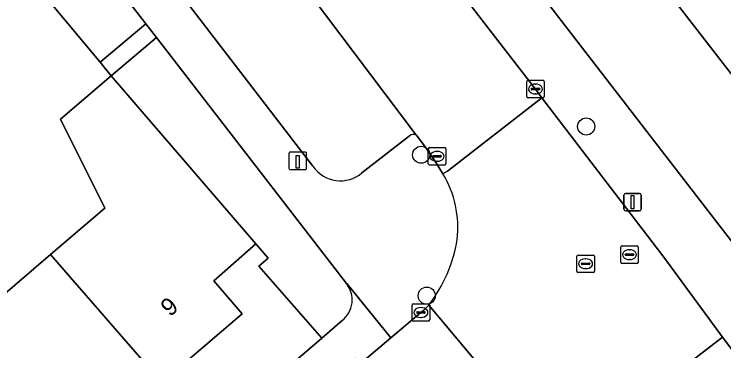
# Model space of a CAD drawing. Extents: x 159352 to 160617, y 385888 to 387323.
# Drawn here: x 160134.73 to 160175.27, y 386610.74 to 386630 of the extents above; entities that cross this region are included whole.
import ezdxf

# ---------------------------------------------------------------- set-up
doc = ezdxf.new("R2010")
doc.units = 0
for name, color, linetype in [('IMGEO_Boom', 7, 'Continuous'), ('IMGEO_Erf', 7, 'Continuous'), ('IMGEO_Groenvoorziening', 7, 'Continuous'), ('IMGEO_Kolk', 7, 'Continuous'), ('IMGEO_Laadpaal', 7, 'Continuous'), ('IMGEO_Lichtmast', 7, 'Continuous'), ('IMGEO_Pand', 7, 'Continuous'), ('IMGEO_Pand_nummerreeks', 7, 'Continuous'), ('IMGEO_Parkeervlak_open', 7, 'Continuous'), ('IMGEO_Rijbaan_lokaal_open', 7, 'Continuous'), ('IMGEO_Rioolput', 7, 'Continuous'), ('IMGEO_Voetpad_open', 7, 'Continuous')]:
    doc.layers.add(name, color=color, linetype=linetype)

msp = doc.modelspace()

# ---------------------------------------------------------------- linework, layer by layer
at = {"layer": 'IMGEO_Boom'}
for centre in [(160167.407, 386623.569), (160157.977, 386621.952), (160158.297, 386613.89)]:
    msp.add_circle(centre, 0.489, dxfattribs=at)
at = {"layer": 'IMGEO_Erf'}
for points in [[(160147.386, 386653.758), (160177.699, 386614.416), (160191.928, 386625.37), (160191.656, 386625.728), (160189.484, 386628.599), (160195.489, 386633.142), (160191.486, 386638.166), (160189.108, 386636.322), (160187.41, 386638.51), (160189.788, 386640.356), (160186.894, 386644.128)], [(160182.873, 386631.838), (160184.516, 386629.705), (160187.568, 386625.743), (160180.089, 386619.983), (160179.924, 386620.196), (160180.352, 386620.526), (160175.826, 386626.401), (160171.234, 386632.363)], [(160110.037, 386600.526), (160112.751, 386602.854), (160115.494, 386605.207), (160120.138, 386601.945), (160123.165, 386604.542), (160126.225, 386607.167), (160123.706, 386612.253), (160124.066, 386612.562), (160122.654, 386614.207), (160124.78, 386616.03), (160126.191, 386614.385), (160126.409, 386614.572), (160129.155, 386616.928), (160133.8, 386613.665), (160136.816, 386616.252), (160139.902, 386618.9), (160137.382, 386623.986), (160140.278, 386626.47), (160139.64, 386627.24), (160135.57, 386632.155)], [(160105.45, 386571.234), (160152.311, 386611.469), (160148.712, 386615.576), (160149.243, 386616.032), (160148.532, 386616.858), (160146.129, 386614.741), (160147.752, 386612.86), (160143.157, 386608.927), (160138.66, 386605.077), (160137.041, 386606.913), (160134.719, 386604.947)]]:
    msp.add_lwpolyline(points, dxfattribs=at)
at = {"layer": 'IMGEO_Groenvoorziening'}
msp.add_lwpolyline([(160142.257, 386629.449), (160138.443, 386634.4), (160135.57, 386632.155), (160139.64, 386627.24)], close=True, dxfattribs=at)
msp.add_lwpolyline([(160153.709, 386614.584), (160142.867, 386628.656), (160140.278, 386626.47), (160148.532, 386616.858), (160149.243, 386616.032), (160148.712, 386615.576), (160152.311, 386611.469), (160153.463, 386612.467)], dxfattribs=at)
msp.add_arc((160152.543, 386613.647), 1.496, 307.9513, 38.7923, dxfattribs=at)
at = {"layer": 'IMGEO_Kolk'}
for p, q in [((160164.007, 386625.286), (160164.007, 386626.138)), ((160164.082, 386626.212), (160164.934, 386626.212)), ((160164.495, 386625.992), (160164.52, 386625.992)), ((160165.008, 386626.138), (160165.008, 386625.286)), ((160164.266, 386625.706), (160164.266, 386625.718)), ((160164.704, 386625.669), (160164.306, 386625.669)), ((160164.309, 386625.755), (160164.707, 386625.755)), ((160164.518, 386625.432), (160164.493, 386625.432)), ((160164.75, 386625.718), (160164.75, 386625.706)), ((160164.934, 386625.212), (160164.082, 386625.212)), ((160158.387, 386621.439), (160158.387, 386622.291)), ((160158.462, 386622.365), (160159.314, 386622.365)), ((160159.388, 386622.291), (160159.388, 386621.439)), ((160158.646, 386621.859), (160158.646, 386621.871)), ((160159.084, 386621.822), (160158.686, 386621.822)), ((160158.689, 386621.908), (160159.087, 386621.908)), ((160158.875, 386622.145), (160158.9, 386622.145)), ((160159.13, 386621.871), (160159.13, 386621.859)), ((160158.898, 386621.585), (160158.873, 386621.585)), ((160159.314, 386621.365), (160158.462, 386621.365)), ((160157.466, 386612.503), (160157.466, 386613.355)), ((160157.541, 386613.429), (160158.393, 386613.429)), ((160158.467, 386613.355), (160158.467, 386612.503)), ((160157.725, 386612.923), (160157.725, 386612.935)), ((160158.163, 386612.886), (160157.765, 386612.886)), ((160157.768, 386612.972), (160158.166, 386612.972)), ((160157.954, 386613.209), (160157.979, 386613.209)), ((160158.209, 386612.935), (160158.209, 386612.923)), ((160157.977, 386612.649), (160157.952, 386612.649)), ((160158.393, 386612.429), (160157.541, 386612.429))]:
    msp.add_line(p, q, dxfattribs=at)
for points in [[(160164.007, 386625.286), (160164.007, 386626.138)], [(160164.082, 386626.212), (160164.934, 386626.212)], [(160165.008, 386626.138), (160165.008, 386625.286)], [(160164.934, 386625.212), (160164.082, 386625.212)], [(160158.387, 386621.439), (160158.387, 386622.291)], [(160158.462, 386622.365), (160159.314, 386622.365)], [(160159.388, 386622.291), (160159.388, 386621.439)], [(160159.314, 386621.365), (160158.462, 386621.365)], [(160157.466, 386612.503), (160157.466, 386613.355)], [(160157.541, 386613.429), (160158.393, 386613.429)], [(160158.467, 386613.355), (160158.467, 386612.503)], [(160158.393, 386612.429), (160157.541, 386612.429)]]:
    msp.add_lwpolyline(points, dxfattribs=at)
for centre, radius, start, end in [((160164.084, 386626.136), 0.0765, 91.552, 178.448), ((160164.084, 386626.136), 0.0765, 91.552, 178.448), ((160164.932, 386626.136), 0.0765, 1.552, 88.448), ((160164.932, 386626.136), 0.0765, 1.552, 88.448), ((160164.306, 386625.715), 0.0403, 85.8775, 175.7526), ((160164.303, 386625.705), 0.0366, 178.938, 274.7102), ((160164.707, 386625.712), 0.043, 264.8664, 352.4533), ((160164.711, 386625.717), 0.0386, 1.7309, 96.639), ((160164.084, 386625.288), 0.0765, 181.552, 268.448), ((160164.084, 386625.288), 0.0765, 181.552, 268.448), ((160164.932, 386625.288), 0.0765, 271.552, 358.448), ((160164.932, 386625.288), 0.0765, 271.552, 358.448), ((160158.464, 386622.289), 0.0765, 91.552, 178.448), ((160158.464, 386622.289), 0.0765, 91.552, 178.448), ((160159.312, 386622.289), 0.0765, 1.552, 88.448), ((160159.312, 386622.289), 0.0765, 1.552, 88.448), ((160158.686, 386621.868), 0.0403, 85.8775, 175.7526), ((160158.683, 386621.858), 0.0366, 178.938, 274.7102), ((160159.087, 386621.865), 0.043, 264.8664, 352.4533), ((160159.091, 386621.87), 0.0386, 1.7309, 96.639), ((160158.464, 386621.441), 0.0765, 181.552, 268.448), ((160158.464, 386621.441), 0.0765, 181.552, 268.448), ((160159.312, 386621.441), 0.0765, 271.552, 358.448), ((160159.312, 386621.441), 0.0765, 271.552, 358.448), ((160157.543, 386613.353), 0.0765, 91.552, 178.448), ((160157.543, 386613.353), 0.0765, 91.552, 178.448), ((160158.391, 386613.353), 0.0765, 1.552, 88.448), ((160158.391, 386613.353), 0.0765, 1.552, 88.448), ((160157.765, 386612.932), 0.0403, 85.8775, 175.7526), ((160157.762, 386612.922), 0.0366, 178.938, 274.7102), ((160158.166, 386612.929), 0.043, 264.8664, 352.4533), ((160158.17, 386612.934), 0.0386, 1.7309, 96.639), ((160157.543, 386612.505), 0.0765, 181.552, 268.448), ((160157.543, 386612.505), 0.0765, 181.552, 268.448), ((160158.391, 386612.505), 0.0765, 271.552, 358.448), ((160158.391, 386612.505), 0.0765, 271.552, 358.448)]:
    msp.add_arc(centre, radius, start, end, dxfattribs=at)
for centre, major_axis, ratio, start_param, end_param in [((160164.494, 386625.712), (-0.387, 0.002), 0.722429, 4.712389, 7.853982), ((160164.519, 386625.712), (-0.39, 0.002), 0.717154, 1.570796, 4.712389), ((160158.874, 386621.865), (-0.387, 0.002), 0.722429, 4.712389, 7.853982), ((160158.899, 386621.865), (-0.39, 0.002), 0.717154, 1.570796, 4.712389), ((160157.953, 386612.929), (-0.387, 0.002), 0.722429, 4.712389, 7.853982), ((160157.978, 386612.929), (-0.39, 0.002), 0.717154, 1.570796, 4.712389)]:
    msp.add_ellipse(centre, major_axis=major_axis, ratio=ratio, start_param=start_param, end_param=end_param, dxfattribs=at)
at = {"layer": 'IMGEO_Laadpaal'}
for p, q in [((160150.428, 386622.022), (160150.428, 386621.181)), ((160150.428, 386622.022), (160150.428, 386621.181)), ((160151.344, 386622.106), (160150.503, 386622.106)), ((160151.344, 386622.106), (160150.503, 386622.106)), ((160151.428, 386621.19), (160151.428, 386622.031)), ((160151.428, 386621.19), (160151.428, 386622.031)), ((160150.512, 386621.106), (160151.353, 386621.106)), ((160150.512, 386621.106), (160151.353, 386621.106))]:
    msp.add_line(p, q, dxfattribs=at)
msp.add_lwpolyline([(160150.843, 386621.919), (160151.003, 386621.919), (160151.003, 386621.186), (160150.843, 386621.186), (160150.843, 386621.919)], dxfattribs=at)
for centre, start, end in [((160150.506, 386622.028), 92.4484, 184.2845), ((160150.506, 386622.028), 92.4484, 184.2845), ((160151.35, 386622.028), 2.4484, 94.2845), ((160151.35, 386622.028), 2.4484, 94.2845), ((160150.506, 386621.184), 182.4484, 274.2845), ((160150.506, 386621.184), 182.4484, 274.2845), ((160151.35, 386621.184), 272.4484, 4.2845), ((160151.35, 386621.184), 272.4484, 4.2845)]:
    msp.add_arc(centre, 0.0779, start, end, dxfattribs=at)
at = {"layer": 'IMGEO_Lichtmast'}
for p, q in [((160169.563, 386618.838), (160169.563, 386619.638)), ((160169.563, 386619.638), (160169.563, 386618.838)), ((160169.663, 386619.738), (160170.453, 386619.738)), ((160170.453, 386619.738), (160169.663, 386619.738)), ((160170.553, 386619.638), (160170.553, 386618.838)), ((160170.553, 386618.838), (160170.553, 386619.638)), ((160170.453, 386618.738), (160169.663, 386618.738)), ((160169.663, 386618.738), (160170.453, 386618.738))]:
    msp.add_line(p, q, dxfattribs=at)
msp.add_lwpolyline([(160169.983, 386619.613), (160170.133, 386619.613), (160170.133, 386618.863), (160169.983, 386618.863), (160169.983, 386619.613)], dxfattribs=at)
for centre, start, end in [((160169.663, 386619.638), 90, 180), ((160169.663, 386619.638), 90, 180), ((160170.453, 386619.638), 0, 90), ((160170.453, 386619.638), 360, 90), ((160169.663, 386618.838), 180, 270), ((160169.663, 386618.838), 180, 270), ((160170.453, 386618.838), 270, 0), ((160170.453, 386618.838), 270, 0)]:
    msp.add_arc(centre, 0.1, start, end, dxfattribs=at)
at = {"layer": 'IMGEO_Pand'}
for points in [[(160182.873, 386631.838), (160178.281, 386637.8), (160171.234, 386632.363), (160175.826, 386626.401)], [(160140.278, 386626.47), (160137.382, 386623.986), (160139.902, 386618.9), (160136.816, 386616.252), (160143.157, 386608.927), (160147.752, 386612.86), (160146.129, 386614.741), (160148.532, 386616.858)], [(160134.719, 386604.947), (160137.041, 386606.913), (160138.66, 386605.077), (160143.157, 386608.927), (160136.816, 386616.252), (160133.8, 386613.665), (160129.155, 386616.928), (160126.409, 386614.572)]]:
    msp.add_lwpolyline(points, close=True, dxfattribs=at)
at = {"layer": 'IMGEO_Parkeervlak_open'}
for points in [[(160157.694, 386623.083), (160157.657, 386623.132), (160149.062, 386634.56), (160135.583, 386651.996)], [(160132.468, 386646.462), (160151.799, 386621.296)], [(160154.591, 386620.911), (160157.314, 386623.032)]]:
    msp.add_lwpolyline(points, dxfattribs=at)
for centre, radius, start, end in [((160157.545, 386622.753), 0.362, 65.6437, 129.6444), ((160153.368, 386622.355), 1.892, 214.0143, 310.2832)]:
    msp.add_arc(centre, radius, start, end, dxfattribs=at)
at = {"layer": 'IMGEO_Rijbaan_lokaal_open'}
msp.add_lwpolyline([(160143.9, 386652.437), (160142.984, 386653.644), (160140.416, 386657.029), (160134.894, 386652.895), (160135.583, 386651.996), (160149.062, 386634.56), (160157.657, 386623.132), (160157.694, 386623.083), (160158.161, 386622.463), (160158.807, 386621.55), (160159.222, 386620.864), (160159.474, 386621.017), (160164.87, 386625.208), (160164.507, 386625.712), (160161.906, 386629.072)], close=True, dxfattribs=at)
for points in [[(160171.845, 386616.095), (160164.87, 386625.208), (160159.474, 386621.017), (160159.222, 386620.864)], [(160169.716, 386607.292), (160169.86, 386607.403), (160175.2, 386611.51), (160175.035, 386611.727), (160171.845, 386616.095)], [(160161.756, 386607.189), (160161.925, 386607.348), (160162.881, 386608.029), (160158.418, 386613.357), (160158.13, 386613.069), (160157.968, 386612.928), (160156.241, 386611.47), (160154.501, 386610.001), (160151.63, 386607.535), (160146.136, 386602.824), (160142.938, 386600.046), (160138.349, 386596.1), (160132.059, 386590.734), (160129.595, 386588.592), (160124.473, 386584.176), (160118.907, 386579.359), (160115.469, 386576.386), (160106.75, 386568.883), (160094.399, 386558.248), (160092.336, 386556.425)], [(160158.418, 386613.357), (160162.881, 386608.029)], [(160197.844, 386581.429), (160196.801, 386583.271), (160195.508, 386585.06), (160184.959, 386598.665), (160178.704, 386606.899), (160176.247, 386610.131), (160175.2, 386611.51), (160169.86, 386607.403), (160169.716, 386607.292), (160169.852, 386607.172), (160185.569, 386586.603), (160191.22, 386579.383), (160191.696, 386578.701)]]:
    msp.add_lwpolyline(points, dxfattribs=at)
for centre, radius, start, end in [((160154.09, 386617.788), 5.984, 353.4368, 30.9358), ((160151.826, 386618.422), 8.313, 322.4625, 350.8785)]:
    msp.add_arc(centre, radius, start, end, dxfattribs=at)
at = {"layer": 'IMGEO_Rioolput'}
for p, q in [((160169.38, 386615.811), (160169.38, 386616.663)), ((160169.455, 386616.737), (160170.307, 386616.737)), ((160169.868, 386616.517), (160169.893, 386616.517)), ((160170.381, 386616.663), (160170.381, 386615.811)), ((160166.873, 386615.29), (160166.873, 386616.142)), ((160166.948, 386616.216), (160167.8, 386616.216)), ((160167.874, 386616.142), (160167.874, 386615.29)), ((160169.639, 386616.231), (160169.639, 386616.243)), ((160170.077, 386616.194), (160169.679, 386616.194)), ((160169.682, 386616.28), (160170.08, 386616.28)), ((160170.123, 386616.243), (160170.123, 386616.231)), ((160167.132, 386615.71), (160167.132, 386615.722)), ((160167.175, 386615.759), (160167.573, 386615.759)), ((160167.361, 386615.996), (160167.386, 386615.996)), ((160167.616, 386615.722), (160167.616, 386615.71)), ((160170.307, 386615.737), (160169.455, 386615.737)), ((160169.891, 386615.957), (160169.866, 386615.957)), ((160167.57, 386615.673), (160167.172, 386615.673)), ((160167.384, 386615.436), (160167.359, 386615.436)), ((160167.8, 386615.216), (160166.948, 386615.216))]:
    msp.add_line(p, q, dxfattribs=at)
for points in [[(160169.38, 386615.811), (160169.38, 386616.663)], [(160169.455, 386616.737), (160170.307, 386616.737)], [(160170.381, 386616.663), (160170.381, 386615.811)], [(160166.873, 386615.29), (160166.873, 386616.142)], [(160166.948, 386616.216), (160167.8, 386616.216)], [(160167.874, 386616.142), (160167.874, 386615.29)], [(160170.307, 386615.737), (160169.455, 386615.737)], [(160167.8, 386615.216), (160166.948, 386615.216)]]:
    msp.add_lwpolyline(points, dxfattribs=at)
for centre, radius, start, end in [((160169.457, 386616.661), 0.0765, 91.552, 178.448), ((160169.457, 386616.661), 0.0765, 91.552, 178.448), ((160170.305, 386616.661), 0.0765, 1.552, 88.448), ((160170.305, 386616.661), 0.0765, 1.552, 88.448), ((160166.95, 386616.14), 0.0765, 91.552, 178.448), ((160166.95, 386616.14), 0.0765, 91.552, 178.448), ((160167.798, 386616.14), 0.0765, 1.552, 88.448), ((160167.798, 386616.14), 0.0765, 1.552, 88.448), ((160169.679, 386616.24), 0.0403, 85.8775, 175.7526), ((160169.676, 386616.23), 0.0366, 178.938, 274.7102), ((160170.08, 386616.237), 0.043, 264.8664, 352.4533), ((160170.084, 386616.242), 0.0386, 1.7309, 96.639), ((160167.172, 386615.719), 0.0403, 85.8775, 175.7526), ((160167.169, 386615.709), 0.0366, 178.938, 274.7102), ((160167.573, 386615.716), 0.043, 264.8664, 352.4533), ((160167.577, 386615.721), 0.0386, 1.7309, 96.639), ((160169.457, 386615.813), 0.0765, 181.552, 268.448), ((160169.457, 386615.813), 0.0765, 181.552, 268.448), ((160170.305, 386615.813), 0.0765, 271.552, 358.448), ((160170.305, 386615.813), 0.0765, 271.552, 358.448), ((160166.95, 386615.292), 0.0765, 181.552, 268.448), ((160166.95, 386615.292), 0.0765, 181.552, 268.448), ((160167.798, 386615.292), 0.0765, 271.552, 358.448), ((160167.798, 386615.292), 0.0765, 271.552, 358.448)]:
    msp.add_arc(centre, radius, start, end, dxfattribs=at)
for centre, major_axis, ratio, start_param, end_param in [((160169.867, 386616.237), (-0.387, 0.002), 0.722429, 4.712389, 7.853982), ((160169.892, 386616.237), (-0.39, 0.002), 0.717154, 1.570796, 4.712389), ((160167.36, 386615.716), (-0.387, 0.002), 0.722429, 4.712389, 7.853982), ((160167.385, 386615.716), (-0.39, 0.002), 0.717154, 1.570796, 4.712389)]:
    msp.add_ellipse(centre, major_axis=major_axis, ratio=ratio, start_param=start_param, end_param=end_param, dxfattribs=at)
at = {"layer": 'IMGEO_Voetpad_open'}
for points in [[(160139.927, 386657.695), (160140.416, 386657.029), (160142.984, 386653.644), (160143.9, 386652.437), (160161.906, 386629.072), (160164.507, 386625.712), (160164.87, 386625.208), (160171.845, 386616.095), (160175.035, 386611.727), (160175.2, 386611.51), (160176.247, 386610.131), (160176.349, 386610.209), (160176.746, 386610.512), (160179.211, 386607.289), (160178.814, 386606.986), (160178.704, 386606.899), (160184.959, 386598.665), (160195.508, 386585.06), (160196.801, 386583.271), (160197.844, 386581.429)], [(160132.319, 386655.19), (160126.145, 386650.362), (160137.833, 386635.192), (160138.443, 386634.4), (160142.257, 386629.449), (160142.867, 386628.656), (160153.709, 386614.584), (160153.728, 386614.582), (160156.241, 386611.47), (160157.968, 386612.928), (160158.13, 386613.069), (160158.418, 386613.357)], [(160200.054, 386585.308), (160179.096, 386612.602), (160177.699, 386614.416), (160147.386, 386653.758)], [(160151.799, 386621.296), (160132.468, 386646.462)], [(160157.314, 386623.032), (160154.591, 386620.911)], [(160159.222, 386620.864), (160158.807, 386621.55), (160158.161, 386622.463), (160157.694, 386623.083)], [(160118.581, 386579.737), (160118.907, 386579.359), (160124.473, 386584.176), (160124.19, 386584.516), (160129.315, 386588.919), (160129.595, 386588.592), (160132.059, 386590.734), (160138.349, 386596.1), (160138.087, 386596.458), (160142.643, 386600.367), (160142.938, 386600.046), (160146.136, 386602.824), (160151.63, 386607.535), (160151.37, 386607.877), (160154.195, 386610.317), (160154.501, 386610.001), (160156.241, 386611.47), (160153.728, 386614.582), (160153.709, 386614.584)], [(160153.463, 386612.467), (160152.311, 386611.469), (160105.45, 386571.234), (160093.321, 386560.82), (160090.811, 386558.67)]]:
    msp.add_lwpolyline(points, dxfattribs=at)
msp.add_lwpolyline([(160140.278, 386626.47), (160142.867, 386628.656), (160142.257, 386629.449), (160139.64, 386627.24)], close=True, dxfattribs=at)
for centre, radius, start, end in [((160157.545, 386622.753), 0.362, 65.6437, 129.6444), ((160153.368, 386622.355), 1.892, 214.0143, 310.2832), ((160154.09, 386617.788), 5.984, 353.4368, 30.9358), ((160151.826, 386618.422), 8.313, 322.4625, 350.8785), ((160152.543, 386613.647), 1.496, 307.9513, 38.7923)]:
    msp.add_arc(centre, radius, start, end, dxfattribs=at)

# ---------------------------------------------------------------- texts
at = {"layer": 'IMGEO_Pand_nummerreeks'}
msp.add_text('9', height=1, rotation=40.5644, dxfattribs=at).set_placement((160143.631, 386612.65))

doc.saveas('drawing.dxf')
